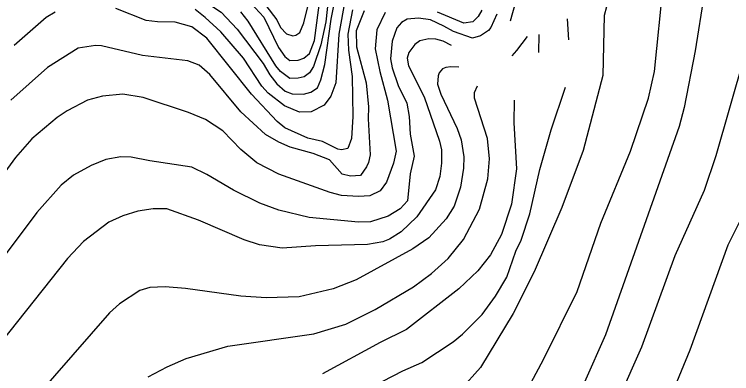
# Model space of a CAD drawing. Extents: x -555860 to -552701, y -1187050 to -1182291.
# Drawn here: x -555440.7 to -555120.4, y -1183789.7 to -1183629.2 of the extents above; entities that cross this region are included whole.
import ezdxf

# ---------------------------------------------------------------- set-up
doc = ezdxf.new("R2010")
doc.units = 0
doc.layers.add('Level 40', color=7, linetype='Continuous')
doc.layers.add('Level 41', color=7, linetype='Continuous')

msp = doc.modelspace()

# ---------------------------------------------------------------- linework, layer by layer
at = {"layer": 'Level 40'}
for points in [[(-555337.11, -1183621.86), (-555329.35, -1183630.46), (-555322.71, -1183644.01), (-555319.97, -1183648.06), (-555317.77, -1183649.8), (-555313.96, -1183649.66), (-555311.4, -1183648.68), (-555308.88, -1183646.64), (-555306.69, -1183640.82), (-555303.1, -1183613.53)], [(-555129.83, -1183611.99), (-555132.63, -1183620.02), (-555136.72, -1183645.42), (-555141.66, -1183670.82), (-555143.92, -1183679.29), (-555176.8, -1183772.43), (-555186.11, -1183793.59)], [(-555284.47, -1183627.64), (-555288.14, -1183636.53), (-555288, -1183643.73), (-555283.62, -1183659.82), (-555282.64, -1183670.54), (-555282.78, -1183675.91), (-555281.79, -1183691.99), (-555282.56, -1183695.31), (-555283.48, -1183697.35), (-555286.17, -1183701.16), (-555290.54, -1183701.45), (-555294.35, -1183700.6), (-555299.99, -1183694.11), (-555307.33, -1183691.29), (-555317.49, -1183688.46), (-555322.57, -1183686.35), (-555328.5, -1183682.82), (-555339.65, -1183672.8), (-555353.48, -1183656.01), (-555358.13, -1183651.92), (-555363.21, -1183649.94), (-555383.54, -1183647.54), (-555401.74, -1183643.17), (-555404.42, -1183643.02), (-555412.18, -1183644.29), (-555425.87, -1183652.9), (-555442.24, -1183667.44)], [(-555218.45, -1183647.69), (-555216.31, -1183645.35), (-555211.51, -1183639.06)], [(-555380.99, -1183791.2), (-555372.53, -1183786.68), (-555364.06, -1183783.01), (-555345.43, -1183777.51), (-555307.05, -1183772), (-555292.66, -1183767.63), (-555279.53, -1183761), (-555262.46, -1183750.98), (-555254.41, -1183744.91), (-555247.07, -1183738.28), (-555240.16, -1183729.81), (-555232.96, -1183716.26), (-555229.29, -1183702.72), (-555228.59, -1183693.69), (-555229.44, -1183684.65), (-555235.22, -1183666.59), (-555235.22, -1183664.05), (-555233.84, -1183661.14)]]:
    msp.add_lwpolyline(points, dxfattribs=at)
at = {"layer": 'Level 41'}
for points in [[(-555214.48, -1183802.06), (-555204.46, -1183783.44), (-555189.42, -1183753.02), (-555178.78, -1183722.47), (-555165.65, -1183690.3), (-555157.61, -1183666.59), (-555154.93, -1183654.74), (-555150.83, -1183614.94), (-555148.29, -1183606.48), (-555143.5, -1183598.01), (-555125.57, -1183578.25), (-555120.92, -1183571.62), (-555116.26, -1183562.45)], [(-555446.19, -1183619.32), (-555436.59, -1183613.81), (-555433.63, -1183611.13), (-555426.26, -1183600.53), (-555423.02, -1183598.29), (-555418.42, -1183598.17), (-555409.78, -1183600.83), (-555398.49, -1183606.33), (-555392.85, -1183610), (-555379.87, -1183615.51), (-555362.37, -1183620.16), (-555356.72, -1183622.56), (-555348.4, -1183628.21), (-555341.2, -1183635.83), (-555329.63, -1183651.07), (-555326.67, -1183656.15), (-555323.46, -1183660.25)], [(-555165.09, -1183605.21), (-555170.73, -1183613.53), (-555175.25, -1183621.72), (-555177.36, -1183629.62), (-555177.93, -1183656.43), (-555186.68, -1183690.02), (-555196.27, -1183715.42), (-555208.55, -1183744.21), (-555218.01, -1183762.83), (-555232.54, -1183786.96), (-555241.29, -1183796.84)], [(-555334.85, -1183616.78), (-555323.56, -1183631.59), (-555321.87, -1183634.98), (-555319.19, -1183637.8), (-555316.36, -1183638.79), (-555314.95, -1183638.51), (-555313.26, -1183637.24), (-555311.42, -1183633.01), (-555309.28, -1183623.8)], [(-555300.28, -1183620.02), (-555301.69, -1183632.58), (-555303.82, -1183642.85), (-555307.17, -1183652.42), (-555308.88, -1183655.34), (-555311.27, -1183657.14), (-555314, -1183657.66), (-555317.77, -1183657.84), (-555321.87, -1183654.74), (-555323.98, -1183652.2), (-555336.26, -1183632.16), (-555339.51, -1183628.07)], [(-555323.46, -1183660.25), (-555319.75, -1183663.49), (-555316.65, -1183664.61), (-555311.57, -1183664.9), (-555308.29, -1183663.98), (-555305.36, -1183661.94), (-555303.8, -1183658.41), (-555302.11, -1183651.63), (-555299.29, -1183631.31), (-555297.03, -1183620.02)], [(-555219.11, -1183632.07), (-555215.46, -1183618.61)], [(-555292.94, -1183622.28), (-555295.76, -1183638.09), (-555297.17, -1183659.82), (-555299.43, -1183665.74), (-555302.39, -1183669.7), (-555308.18, -1183672.66), (-555313.4, -1183672.94), (-555320.03, -1183669.98), (-555327.31, -1183664.36), (-555330.19, -1183661.23), (-555338.38, -1183648.81), (-555348.54, -1183636.96), (-555355.45, -1183630.61), (-555360.01, -1183627.03)], [(-555289.69, -1183627.08), (-555291.81, -1183638.09), (-555291.53, -1183645.14), (-555289.83, -1183657), (-555289.55, -1183674.78), (-555290.11, -1183684.65), (-555291.81, -1183689.17), (-555294.63, -1183689.73), (-555296.32, -1183689.45), (-555303.1, -1183685.92), (-555309.73, -1183684.51), (-555319.89, -1183679.86), (-555323.42, -1183677.03), (-555334.85, -1183664.9), (-555354.75, -1183639.78), (-555361.52, -1183634.7), (-555368.86, -1183632.72), (-555376.76, -1183632.58), (-555381.84, -1183631.88), (-555395.39, -1183626.51)], [(-555180.47, -1183822.67), (-555160.57, -1183777.79), (-555145.61, -1183736.87), (-555132.49, -1183707.8), (-555127.41, -1183692.27), (-555108.5, -1183626.23)], [(-555275.16, -1183628.35), (-555278.83, -1183636.11), (-555279.53, -1183644.58), (-555277.56, -1183654.74), (-555274.03, -1183667.44), (-555270.22, -1183690.3), (-555271.35, -1183695.66), (-555274.59, -1183704.13), (-555277.42, -1183708.08), (-555281.93, -1183710.2), (-555287.01, -1183710.62), (-555294.63, -1183710.05), (-555299.71, -1183708.78), (-555322.57, -1183700.6), (-555332.45, -1183695.52), (-555339.51, -1183689.59), (-555347.69, -1183681.27), (-555355.31, -1183676.19), (-555362.93, -1183673.08), (-555383.25, -1183666.31), (-555392.28, -1183664.9), (-555401.32, -1183665.74), (-555408.09, -1183667.58), (-555417.12, -1183672.24), (-555421.64, -1183675.2), (-555432.93, -1183684.79), (-555440.26, -1183693.12), (-555464.96, -1183726.99)], [(-555225.2, -1183629.05), (-555227.88, -1183634.98), (-555229.01, -1183636.39), (-555232.54, -1183638.79), (-555236.21, -1183639.78), (-555244.68, -1183636.82), (-555248.89, -1183634.5), (-555254.84, -1183631.59), (-555260.2, -1183630.89), (-555265.3, -1183631.39), (-555267.91, -1183632.88), (-555269.94, -1183635.26), (-555272.05, -1183641.19), (-555272.76, -1183649.09), (-555272.05, -1183653.04), (-555269.37, -1183660.95), (-555265.42, -1183668.85), (-555264.43, -1183674.78), (-555264.01, -1183682.68), (-555262.18, -1183692.56), (-555264.01, -1183700.46), (-555265.14, -1183712.45), (-555268.38, -1183716.12), (-555273.75, -1183719.37), (-555281.65, -1183721.91), (-555287.01, -1183722.05), (-555309.03, -1183719.93), (-555322.57, -1183716.69), (-555331.04, -1183713.58), (-555342.89, -1183707.66), (-555354.75, -1183700.74), (-555361.52, -1183697.5), (-555380.15, -1183694.67), (-555388.61, -1183692.98), (-555393.13, -1183692.84), (-555399.9, -1183693.97), (-555406.4, -1183696.65), (-555414.3, -1183701.02), (-555419.8, -1183705.54), (-555430.67, -1183717.68), (-555448.59, -1183741.38)], [(-555422.48, -1183628.21), (-555426.43, -1183630.61), (-555440.83, -1183643.02)], [(-555231.98, -1183627.36), (-555233.67, -1183630.18), (-555235.93, -1183632.58), (-555240.02, -1183633.15), (-555251.73, -1183628.21)], [(-555193.08, -1183640.56), (-555193.68, -1183631.24)], [(-555206.47, -1183646.25), (-555206.35, -1183638.22)], [(-555245.55, -1183643.05), (-555249.19, -1183641.19), (-555252.44, -1183640.2), (-555255.68, -1183640.06), (-555259.64, -1183641.05), (-555261.89, -1183642.6), (-555264.57, -1183646.27), (-555265.28, -1183648.81), (-555264.71, -1183652.2), (-555257.66, -1183666.03), (-555250.89, -1183685.78), (-555250.04, -1183689.73), (-555250.04, -1183695.66), (-555250.74, -1183701.59), (-555252.72, -1183707.51), (-555261.05, -1183719.65), (-555267.96, -1183726.42), (-555273.18, -1183729.67), (-555276.15, -1183730.8), (-555283.06, -1183732.07), (-555306.2, -1183732.63), (-555321.16, -1183733.62), (-555331.32, -1183732.21), (-555338.09, -1183729.95), (-555358.42, -1183721.2), (-555372.67, -1183716.12), (-555378.74, -1183716.12), (-555385.51, -1183717.11), (-555392.28, -1183719.23), (-555398.49, -1183722.05), (-555409.78, -1183730.66), (-555416.98, -1183738.28), (-555446.75, -1183775.81)], [(-555242.19, -1183652.82), (-555245.83, -1183652.61), (-555248.01, -1183652.91), (-555249.47, -1183653.47), (-555251, -1183655.28), (-555251.45, -1183656.71), (-555251.73, -1183660.38), (-555250.32, -1183664.9), (-555242.98, -1183680.14), (-555241.15, -1183685.22), (-555240.02, -1183692.84), (-555240.16, -1183697.92), (-555241.57, -1183706.39), (-555244.39, -1183714.85), (-555247.92, -1183720.5), (-555255.68, -1183728.96), (-555262.74, -1183733.9), (-555288.14, -1183747.87), (-555298.3, -1183751.82), (-555313.54, -1183755.35), (-555328.22, -1183755.78), (-555339.51, -1183755.07), (-555364.34, -1183751.68), (-555373.37, -1183750.98), (-555380.15, -1183751.26), (-555384.66, -1183752.53), (-555393.7, -1183758.46), (-555398.21, -1183762.55), (-555430.95, -1183800.09)], [(-555294.63, -1183802.63), (-555267.26, -1183788.51), (-555258.79, -1183784.7), (-555244.7, -1183775.48), (-555240.56, -1183772.07), (-555231.84, -1183763.35), (-555225.94, -1183755.13), (-555220.87, -1183746.54), (-555216.73, -1183735.03), (-555214.34, -1183730.09), (-555210.53, -1183718.24), (-555206.01, -1183698.48), (-555201.07, -1183680.7), (-555194.67, -1183661.65)], [(-555217.54, -1183667.46), (-555217.72, -1183677.6), (-555216.45, -1183698.2), (-555218.71, -1183714.01), (-555223.23, -1183727.55), (-555228.17, -1183736.58), (-555233.81, -1183743.78), (-555242.18, -1183751.85), (-555265.56, -1183770.03), (-555277.42, -1183775.81), (-555303.1, -1183789.79)], [(-555112.17, -1183712.31), (-555122.19, -1183732.35), (-555139.12, -1183779.2), (-555153.52, -1183814.2)]]:
    msp.add_lwpolyline(points, dxfattribs=at)

doc.saveas('drawing.dxf')
